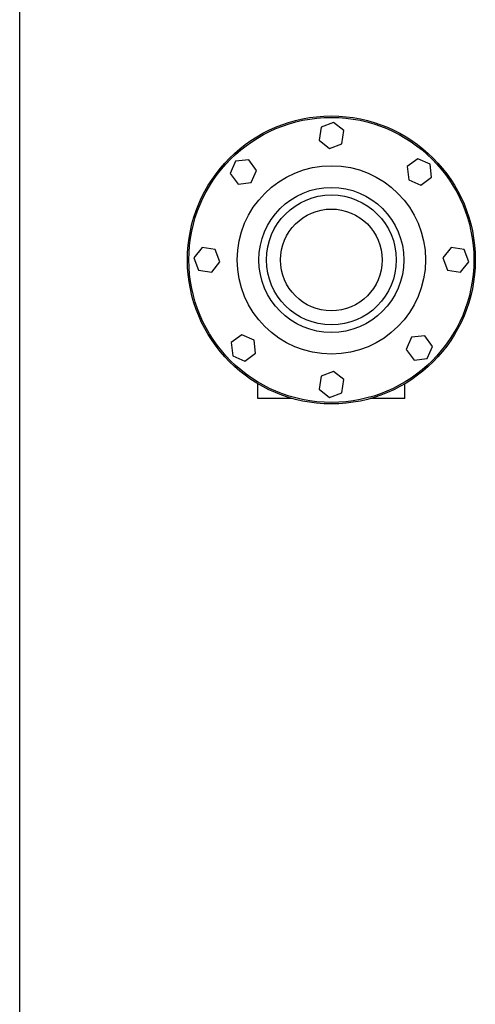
# Model space of a CAD drawing. Header units: inches. Extents: x 18 to 846, y -44 to 561.
# Tile 602 of 642: x 486 to 499, y 443 to 471. Entities that reach past the tile are written whole.
import ezdxf

# ---------------------------------------------------------------- set-up
doc = ezdxf.new("R2010")
doc.units = ezdxf.units.IN
doc.header["$LTSCALE"] = 24
doc.header["$MEASUREMENT"] = 0
doc.layers.add('Visible (ANSI)', color=7, linetype='Continuous', lineweight=30)

msp = doc.modelspace()

# ---------------------------------------------------------------- linework, layer by layer
at = {"layer": 'Visible (ANSI)'}
for p, q in [((486.17843, 412.0563), (486.17843, 505.14619)), ((494.88018, 467.8887), (494.82263, 467.51109)), ((495.23598, 468.02767), (494.88018, 467.8887)), ((495.53423, 467.78902), (495.23598, 468.02767)), ((495.47668, 467.4114), (495.53423, 467.78902)), ((494.82263, 467.51109), (495.12087, 467.27244)), ((495.12087, 467.27244), (495.47668, 467.4114)), ((497.67745, 466.97711), (497.36974, 466.75079)), ((498.0273, 466.82378), (497.67745, 466.97711)), ((492.41095, 466.90518), (492.25762, 466.55533)), ((492.79059, 466.94732), (492.41095, 466.90518)), ((493.01691, 466.63961), (492.79059, 466.94732)), ((497.36974, 466.75079), (497.41188, 466.37115)), ((498.06945, 466.44414), (498.0273, 466.82378)), ((492.25762, 466.55533), (492.48394, 466.24761)), ((492.86358, 466.28976), (493.01691, 466.63961)), ((497.76174, 466.21782), (498.06945, 466.44414)), ((492.48394, 466.24761), (492.86358, 466.28976)), ((497.41188, 466.37115), (497.76174, 466.21782)), ((491.44571, 464.4121), (491.20706, 464.11386)), ((491.82333, 464.35455), (491.44571, 464.4121)), ((498.63321, 464.4121), (498.39456, 464.11386)), ((499.01083, 464.35455), (498.63321, 464.4121)), ((491.96229, 463.99875), (491.82333, 464.35455)), ((499.14979, 463.99875), (499.01083, 464.35455)), ((491.20706, 464.11386), (491.34603, 463.75805)), ((491.72364, 463.7005), (491.96229, 463.99875)), ((498.39456, 464.11386), (498.53353, 463.75805)), ((498.91114, 463.7005), (499.14979, 463.99875)), ((491.34603, 463.75805), (491.72364, 463.7005)), ((498.53353, 463.75805), (498.91114, 463.7005)), ((492.59512, 461.89478), (492.28741, 461.66846)), ((492.94497, 461.74145), (492.59512, 461.89478)), ((497.87292, 461.86499), (497.49328, 461.82285)), ((498.09924, 461.55728), (497.87292, 461.86499)), ((492.28741, 461.66846), (492.32955, 461.28882)), ((492.98712, 461.36181), (492.94497, 461.74145)), ((497.49328, 461.82285), (497.33995, 461.473)), ((497.94591, 461.20743), (498.09924, 461.55728)), ((492.32955, 461.28882), (492.67941, 461.13549)), ((492.67941, 461.13549), (492.98712, 461.36181)), ((497.33995, 461.473), (497.56627, 461.16528)), ((497.56627, 461.16528), (497.94591, 461.20743)), ((495.23598, 460.84017), (494.88018, 460.7012)), ((495.53423, 460.60152), (495.23598, 460.84017)), ((493.05343, 460.0563), (493.05343, 460.48436)), ((494.88018, 460.7012), (494.82263, 460.32359)), ((495.47668, 460.2239), (495.53423, 460.60152)), ((497.30343, 460.0563), (497.30343, 460.48436)), ((494.82263, 460.32359), (495.12087, 460.08494)), ((495.12087, 460.08494), (495.47668, 460.2239)), ((494.04953, 460.0563), (493.05343, 460.0563)), ((497.30343, 460.0563), (496.30733, 460.0563))]:
    msp.add_line(p, q, dxfattribs=at)
for radius in [4.15625, 4.11458, 2.71875, 2.09375, 1.875, 1.46875]:
    msp.add_circle((495.17843, 464.0563), radius, dxfattribs=at)

doc.saveas('drawing.dxf')
